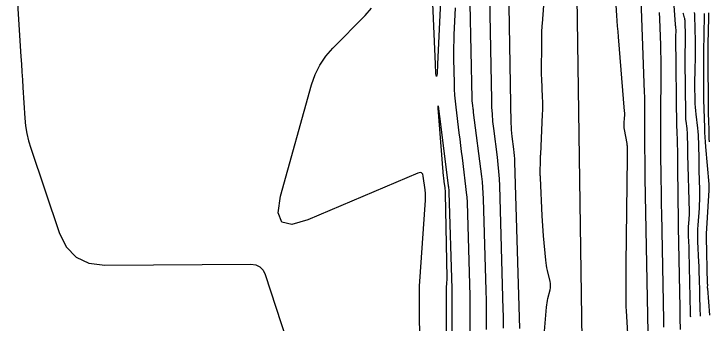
# Model space of a CAD drawing. Extents: x 1768942 to 1774819, y 723037 to 732099.
# Drawn here: x 1770688.2 to 1770861.8, y 724242.8 to 724320.1 of the extents above; entities that cross this region are included whole.
import ezdxf

# ---------------------------------------------------------------- set-up
doc = ezdxf.new("R2010")
doc.units = 0
doc.layers.add('R_Contours', color=7, linetype='Continuous')
doc.layers.add('R_Horz Alg', color=7, linetype='Continuous')

msp = doc.modelspace()

# ---------------------------------------------------------------- linework, layer by layer
at = {"layer": 'R_Contours'}
for points in [[(1770851.64, 724341.05), (1770853.29, 724317.43), (1770853.29, 724317.37), (1770853.3, 724317.32), (1770853.31, 724317.26), (1770853.33, 724317.21), (1770853.39, 724316.99), (1770853.4, 724316.93), (1770853.42, 724316.88), (1770853.42, 724316.82), (1770853.42, 724316.76), (1770853.44, 724315.91), (1770853.45, 724315.79), (1770853.45, 724315.67), (1770853.45, 724315.54), (1770853.44, 724315.42), (1770853.43, 724314.92), (1770853.43, 724314.8), (1770853.43, 724314.67), (1770853.43, 724314.55), (1770853.43, 724314.43), (1770853.66, 724291.6), (1770853.67, 724291.57), (1770853.67, 724291.54), (1770853.67, 724291.5), (1770853.67, 724291.47), (1770853.69, 724291.34), (1770853.69, 724291.31), (1770853.69, 724291.28), (1770853.7, 724291.25), (1770853.7, 724291.22), (1770853.7, 724291.04), (1770853.7, 724291), (1770853.7, 724290.97), (1770853.7, 724290.93), (1770853.7, 724290.89), (1770853.85, 724285.22), (1770853.87, 724284.27), (1770853.89, 724283.31), (1770853.91, 724282.35), (1770853.92, 724281.4), (1770854.07, 724268.13), (1770854.08, 724267.8), (1770854.08, 724267.48), (1770854.08, 724267.15), (1770854.09, 724266.83), (1770854.46, 724246.6), (1770854.51, 724243.88), (1770854.56, 724241.15)], [(1770688.18, 724337.33), (1770689.93, 724309.4), (1770690.05, 724307.48), (1770690.17, 724305.55), (1770690.3, 724303.62), (1770690.42, 724301.7), (1770690.92, 724294), (1770691.11, 724292.08), (1770691.42, 724290.19), (1770691.85, 724288.33), (1770692.4, 724286.49), (1770699.45, 724265.43), (1770701.2, 724261.82), (1770703.69, 724259.26), (1770706.92, 724257.73), (1770710.89, 724257.24), (1770747.32, 724257.49), (1770748.58, 724257.33), (1770749.6, 724256.84), (1770750.38, 724256.03), (1770750.93, 724254.89), (1770761.48, 724222.47)], [(1770814.48, 724241.44), (1770813.28, 724283.02), (1770813.25, 724283.82), (1770813.2, 724284.63), (1770813.12, 724285.44), (1770813.03, 724286.24), (1770812.62, 724289.45), (1770812.53, 724290.25), (1770812.46, 724291.05), (1770812.41, 724291.86), (1770812.39, 724292.67), (1770811.68, 724332)], [(1770838.17, 724327.49), (1770838.67, 724319.65), (1770838.76, 724318.33), (1770838.86, 724317.01), (1770838.96, 724315.69), (1770839.06, 724314.37), (1770840.61, 724295.73), (1770840.63, 724295.35), (1770840.64, 724294.96), (1770840.63, 724294.58), (1770840.61, 724294.2), (1770840.47, 724292.68), (1770840.45, 724292.3), (1770840.46, 724291.92), (1770840.49, 724291.54), (1770840.55, 724291.16), (1770841.22, 724287.65), (1770841.27, 724287.37), (1770841.3, 724287.09), (1770841.32, 724286.8), (1770841.32, 724286.51), (1770841.31, 724285.36), (1770841.31, 724285.07), (1770841.3, 724284.78), (1770841.3, 724284.49), (1770841.3, 724284.2), (1770840.97, 724257.62), (1770840.96, 724256.64), (1770840.96, 724255.66), (1770840.95, 724254.68), (1770840.95, 724253.7), (1770840.96, 724249.77), (1770840.97, 724248.79), (1770840.99, 724247.81), (1770841.02, 724246.83), (1770841.07, 724245.85), (1770841.39, 724240.15)], [(1770844.59, 724328.39), (1770845.59, 724300.53), (1770845.63, 724299.37), (1770845.65, 724298.2), (1770845.66, 724297.04), (1770845.66, 724295.87), (1770845.63, 724290.86), (1770845.63, 724289.88), (1770845.63, 724288.89), (1770845.63, 724287.9), (1770845.64, 724286.91), (1770845.69, 724282.95), (1770845.7, 724281.96), (1770845.71, 724280.97), (1770845.73, 724279.98), (1770845.74, 724278.99), (1770846.44, 724240.38)], [(1770794.81, 724325.11), (1770793.99, 724307.47), (1770793.86, 724305.2), (1770793.72, 724304.44), (1770793.58, 724305.2), (1770793.45, 724307.48), (1770792.7, 724324.68)], [(1770806.96, 724324.21), (1770807.41, 724298.57), (1770807.47, 724296.77), (1770807.58, 724294.97), (1770807.73, 724293.17), (1770807.94, 724291.38), (1770808.85, 724284.23), (1770809.06, 724282.44), (1770809.22, 724280.64), (1770809.34, 724278.84), (1770809.41, 724277.04), (1770810.3, 724246.16), (1770810.34, 724244.61), (1770810.36, 724243.07), (1770810.37, 724241.52)], [(1770820.59, 724239.76), (1770821.17, 724246.75), (1770821.23, 724247.3), (1770821.31, 724247.84), (1770821.41, 724248.38), (1770821.53, 724248.92), (1770822.05, 724251.05), (1770822.15, 724251.58), (1770822.19, 724252.12), (1770822.16, 724252.65), (1770822.06, 724253.18), (1770821.41, 724255.9), (1770821.27, 724256.54), (1770821.16, 724257.17), (1770821.06, 724257.82), (1770821, 724258.46), (1770820.46, 724264.59), (1770820.36, 724265.83), (1770820.27, 724267.07), (1770820.19, 724268.31), (1770820.13, 724269.55), (1770819.65, 724279.09), (1770819.64, 724279.39), (1770819.63, 724279.69), (1770819.62, 724279.98), (1770819.62, 724280.28), (1770819.63, 724281.49), (1770819.63, 724281.77), (1770819.64, 724282.06), (1770819.64, 724282.34), (1770819.65, 724282.63), (1770819.68, 724283.77), (1770819.68, 724284.06), (1770819.69, 724284.34), (1770819.7, 724284.63), (1770819.72, 724284.91), (1770820.18, 724294.96), (1770820.22, 724296.02), (1770820.23, 724297.08), (1770820.22, 724298.14), (1770820.19, 724299.19), (1770819.98, 724303.91), (1770819.95, 724304.72), (1770819.93, 724305.54), (1770819.92, 724306.36), (1770819.93, 724307.17), (1770819.98, 724310.96), (1770819.99, 724311.52), (1770820, 724312.08), (1770820, 724312.64), (1770820.01, 724313.19), (1770820.03, 724315.43), (1770820.04, 724315.99), (1770820.06, 724316.55), (1770820.1, 724317.1), (1770820.14, 724317.66), (1770820.71, 724324.46)], [(1770806.22, 724241.16), (1770806.23, 724243.59), (1770806.22, 724246.02), (1770806.18, 724248.45), (1770806.12, 724250.88), (1770805.46, 724273.86), (1770805.4, 724275.26), (1770805.31, 724276.66), (1770805.18, 724278.05), (1770805.02, 724279.45), (1770802.98, 724295.39), (1770802.96, 724295.61), (1770802.93, 724295.82), (1770802.91, 724296.03), (1770802.88, 724296.24), (1770802.76, 724297.23), (1770802.74, 724297.37), (1770802.72, 724297.5), (1770802.71, 724297.64), (1770802.69, 724297.78), (1770802.62, 724298.33), (1770802.61, 724298.47), (1770802.6, 724298.61), (1770802.59, 724298.74), (1770802.58, 724298.88), (1770802.15, 724322.58)], [(1770789.75, 724227.49), (1770789.45, 724245.06), (1770789.44, 724245.64), (1770789.44, 724246.21), (1770789.43, 724246.79), (1770789.43, 724247.36), (1770789.43, 724249.66), (1770789.43, 724250.24), (1770789.44, 724250.81), (1770789.47, 724251.39), (1770789.5, 724251.96), (1770790.92, 724273.52), (1770790.94, 724273.73), (1770790.94, 724273.95), (1770790.95, 724274.16), (1770790.94, 724274.38), (1770790.93, 724275.24), (1770790.92, 724275.46), (1770790.91, 724275.67), (1770790.89, 724275.89), (1770790.86, 724276.1), (1770790.41, 724279.47), (1770790.27, 724279.99), (1770789.99, 724280.3), (1770789.59, 724280.38), (1770789.07, 724280.24), (1770761.57, 724268.54), (1770757.56, 724267.38), (1770755.1, 724267.99), (1770754.17, 724270.36), (1770754.79, 724274.48), (1770762.53, 724302.33), (1770763.41, 724304.88), (1770764.59, 724307.26), (1770766.07, 724309.47), (1770767.85, 724311.5), (1770775.91, 724319.63), (1770777.44, 724321.5)], [(1770798.37, 724321.61), (1770798.05, 724314.82), (1770798, 724313.31), (1770797.96, 724311.8), (1770797.96, 724310.3), (1770797.97, 724308.79), (1770798.08, 724302.76), (1770798.13, 724301.26), (1770798.22, 724299.75), (1770798.34, 724298.25), (1770798.51, 724296.76), (1770799.31, 724290.33), (1770799.5, 724288.76), (1770799.7, 724287.19), (1770799.89, 724285.63), (1770800.08, 724284.06), (1770801.21, 724274.78), (1770801.27, 724274.32), (1770801.31, 724273.85), (1770801.34, 724273.38), (1770801.36, 724272.91), (1770802.04, 724249.62), (1770802.05, 724249.21), (1770802.06, 724248.8), (1770802.06, 724248.39), (1770802.07, 724247.98), (1770802.07, 724246.35), (1770802.07, 724245.94), (1770802.07, 724245.53), (1770802.07, 724245.12), (1770802.06, 724244.71), (1770801.9, 724226.35)], [(1770850.48, 724241.71), (1770850.45, 724243.49), (1770849.97, 724270.24), (1770849.93, 724272.23), (1770849.9, 724274.22), (1770849.87, 724276.22), (1770849.85, 724278.21), (1770849.76, 724286.18), (1770849.74, 724288.17), (1770849.73, 724290.16), (1770849.73, 724292.15), (1770849.73, 724294.14), (1770849.8, 724305.62), (1770849.81, 724307.27), (1770849.79, 724308.92), (1770849.76, 724310.57), (1770849.71, 724312.22), (1770849.47, 724318.81), (1770849.4, 724320.45)], [(1770857.19, 724244.21), (1770857.17, 724244.5), (1770857.16, 724244.93), (1770857.15, 724245.37), (1770856.81, 724260.65), (1770856.8, 724261.17), (1770856.79, 724261.69), (1770856.77, 724262.21), (1770856.75, 724262.73), (1770856.65, 724264.91), (1770856.63, 724265.38), (1770856.63, 724265.85), (1770856.65, 724266.32), (1770856.67, 724266.79), (1770856.81, 724268.67), (1770856.84, 724269.13), (1770856.86, 724269.6), (1770856.86, 724270.07), (1770856.86, 724270.54), (1770856.49, 724284.94), (1770856.48, 724285.5), (1770856.47, 724286.06), (1770856.45, 724286.61), (1770856.44, 724287.17), (1770856.4, 724289.61), (1770856.39, 724290.06), (1770856.36, 724290.52), (1770856.32, 724290.97), (1770856.27, 724291.42), (1770856.06, 724293.23), (1770856.01, 724293.68), (1770855.97, 724294.14), (1770855.95, 724294.59), (1770855.94, 724295.05), (1770855.8, 724308.28), (1770855.8, 724308.8), (1770855.8, 724309.33), (1770855.81, 724309.85), (1770855.82, 724310.38), (1770855.87, 724312.48), (1770855.88, 724313), (1770855.89, 724313.53), (1770855.89, 724314.05), (1770855.88, 724314.58), (1770855.8, 724318.17), (1770855.78, 724318.41), (1770855.75, 724318.65), (1770855.71, 724318.89), (1770855.65, 724319.12), (1770855.39, 724320.05), (1770855.33, 724320.28)], [(1770858.09, 724320.43), (1770858.14, 724320.01), (1770858.17, 724319.58), (1770858.31, 724313.24), (1770858.32, 724312.31), (1770858.33, 724311.39), (1770858.32, 724310.46), (1770858.3, 724309.53), (1770858.2, 724305.79), (1770858.18, 724304.88), (1770858.17, 724303.98), (1770858.17, 724303.07), (1770858.17, 724302.17), (1770858.21, 724298.49), (1770858.23, 724297.62), (1770858.28, 724296.74), (1770858.35, 724295.86), (1770858.44, 724294.99), (1770858.86, 724291.5), (1770858.95, 724290.63), (1770859.02, 724289.75), (1770859.07, 724288.88), (1770859.1, 724288), (1770859.19, 724283.08), (1770859.21, 724282.11), (1770859.23, 724281.15), (1770859.25, 724280.18), (1770859.27, 724279.21), (1770859.37, 724275.35), (1770859.38, 724274.39), (1770859.37, 724273.42), (1770859.34, 724272.46), (1770859.28, 724271.49), (1770858.97, 724267.25), (1770858.91, 724266.23), (1770858.88, 724265.2), (1770858.88, 724264.17), (1770858.91, 724263.14), (1770859.14, 724257.99), (1770859.18, 724257.04), (1770859.21, 724256.08), (1770859.24, 724255.12), (1770859.27, 724254.17), (1770859.35, 724250.34), (1770859.37, 724249.38), (1770859.41, 724248.42), (1770859.44, 724247.47), (1770859.49, 724246.51), (1770859.59, 724244.47)], [(1770860.55, 724320.13), (1770860.55, 724319.87), (1770860.55, 724319.61), (1770860.37, 724310.57), (1770860.37, 724310.41), (1770860.37, 724310.26), (1770860.37, 724310.11), (1770860.37, 724309.96), (1770860.37, 724309.36), (1770860.37, 724309.21), (1770860.37, 724309.05), (1770860.38, 724308.9), (1770860.38, 724308.75), (1770860.41, 724299.25), (1770860.41, 724299.2), (1770860.41, 724299.15), (1770860.41, 724299.11), (1770860.41, 724299.06), (1770860.41, 724298.87), (1770860.41, 724298.82), (1770860.41, 724298.77), (1770860.41, 724298.73), (1770860.41, 724298.68), (1770860.61, 724291.62), (1770860.65, 724290.43), (1770860.71, 724289.24), (1770860.79, 724288.05), (1770860.89, 724286.86), (1770861.72, 724277.48), (1770861.73, 724277.36), (1770861.74, 724277.23), (1770861.74, 724277.11), (1770861.75, 724276.99), (1770861.75, 724276.49), (1770861.74, 724276.36), (1770861.74, 724276.24), (1770861.74, 724276.11), (1770861.73, 724275.99), (1770861.06, 724265.06), (1770861.06, 724265.01), (1770861.06, 724264.96), (1770861.05, 724264.91), (1770861.05, 724264.85), (1770861.03, 724264.61), (1770861.03, 724264.58), (1770861.03, 724264.55), (1770861.03, 724264.52), (1770861.03, 724264.48), (1770861.04, 724264.35), (1770861.04, 724264.32), (1770861.04, 724264.29), (1770861.04, 724264.25), (1770861.04, 724264.22), (1770861.33, 724252.59), (1770861.34, 724252.49), (1770861.34, 724252.4), (1770861.34, 724252.3), (1770861.34, 724252.2), (1770861.33, 724251.81), (1770861.33, 724251.71), (1770861.33, 724251.61), (1770861.34, 724251.51), (1770861.35, 724251.41), (1770861.92, 724244.73)], [(1770861.61, 724320.3), (1770861.6, 724319.98), (1770861.6, 724319.67), (1770861.6, 724319.36), (1770861.59, 724319.05), (1770861.47, 724312.56), (1770861.46, 724311.93), (1770861.45, 724311.31), (1770861.45, 724310.68), (1770861.45, 724310.06), (1770861.48, 724307.56), (1770861.48, 724306.93), (1770861.49, 724306.31), (1770861.49, 724305.68), (1770861.49, 724305.06), (1770861.51, 724300.87), (1770861.51, 724300.29), (1770861.51, 724299.71), (1770861.52, 724299.12), (1770861.52, 724298.54), (1770861.55, 724296.21), (1770861.55, 724295.63), (1770861.56, 724295.04), (1770861.58, 724294.46), (1770861.59, 724293.88), (1770861.69, 724290.39), (1770861.71, 724289.61), (1770861.75, 724288.83), (1770861.81, 724288.06)], [(1770796.21, 724228.67), (1770796.18, 724250.31), (1770796.18, 724250.62), (1770796.19, 724250.94), (1770796.2, 724251.25), (1770796.22, 724251.56), (1770796.3, 724252.81), (1770796.32, 724253.12), (1770796.33, 724253.44), (1770796.33, 724253.75), (1770796.33, 724254.06), (1770795.95, 724275.19), (1770795.94, 724275.56), (1770795.92, 724275.92), (1770795.89, 724276.28), (1770795.84, 724276.64), (1770795.65, 724278.08), (1770795.6, 724278.45), (1770795.56, 724278.81), (1770795.53, 724279.17), (1770795.49, 724279.53), (1770794.27, 724294.43), (1770794.12, 724296.38), (1770794.11, 724297.04), (1770794.23, 724296.39), (1770794.49, 724294.45), (1770796.64, 724277.16), (1770796.66, 724277.02), (1770796.67, 724276.89), (1770796.69, 724276.75), (1770796.71, 724276.61), (1770796.77, 724276.05), (1770796.79, 724275.91), (1770796.8, 724275.77), (1770796.81, 724275.63), (1770796.82, 724275.49), (1770797.53, 724251.29), (1770797.53, 724251.01), (1770797.54, 724250.72), (1770797.54, 724250.43), (1770797.55, 724250.14), (1770797.6, 724228.6)]]:
    msp.add_lwpolyline(points, dxfattribs=at)
at = {"layer": 'R_Horz Alg'}
msp.add_line((1770830.14, 724237.3), (1770821.12, 724822.68), dxfattribs=at)
msp.add_line((1770830.14, 724237.3), (1770821.12, 724822.68), dxfattribs=at)

doc.saveas('drawing.dxf')
